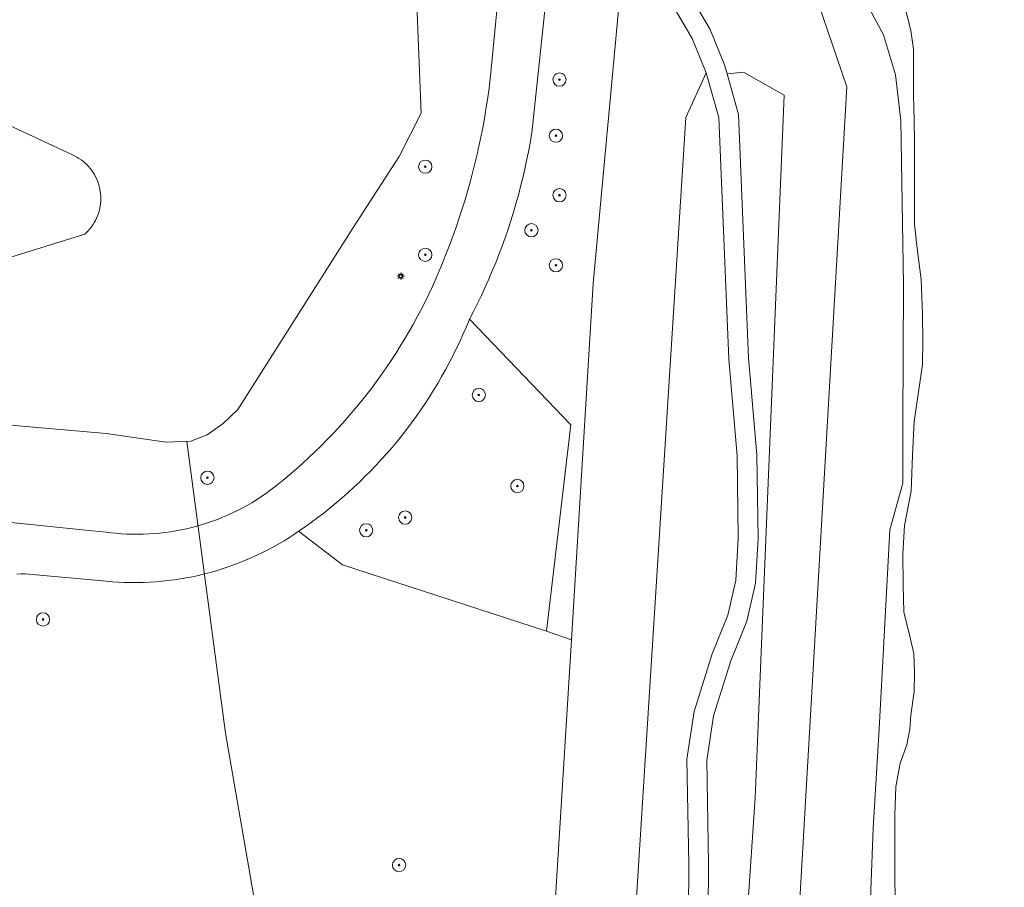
# Model space of a CAD drawing. Header units: metres. Extents: x 152610 to 160096, y 456114 to 462495.
# Tile 907 of 938: x 158995 to 159054, y 459907 to 459960. Entities that reach past the tile are written whole.
import ezdxf

# ---------------------------------------------------------------- set-up
doc = ezdxf.new("R2010")
doc.units = ezdxf.units.M
doc.header["$LTSCALE"] = 0.5
doc.layers.get('0').update_dxf_attribs({"linetype": 'CONTINUOUS'})
for name, color, linetype, lineweight in [('B-PV-GK-BESCHOEIING-G', 251, 'GK-BESCHOEIING-SO', 18), ('B-PV-GR-BEPLANTING_CULTUUR_BOSPLANTSOEN-GV', 251, 'CONTINUOUS', 18), ('B-PV-GR-BOOM-S', 251, 'CONTINUOUS', 25), ('B-PV-GR-BOS_LOOF-GV', 251, 'CONTINUOUS', 13), ('B-PV-GW-TALUD_KRUIN-G', 251, 'CONTINUOUS', 18), ('B-PV-IE-MEUBILAIR-S', 251, 'CONTINUOUS', 25), ('B-PV-KW-KUNSTWERK_DUIKER-G', 251, 'CONTINUOUS', 18), ('B-PV-OG-TERREIN_BEGROEID-GV', 251, 'CONTINUOUS', 18), ('B-PV-OG-TERREIN_OEVER-GV', 251, 'CONTINUOUS', 18), ('B-PV-OG-WATER_SLOOT-GV', 251, 'CONTINUOUS', 18), ('B-PV-VH-GESLOTENVERHARDING_ASFALT-GV', 251, 'CONTINUOUS', 18), ('B-PV-VH-ONVERHARD_ZAND-GV', 251, 'CONTINUOUS', 18)]:
    doc.layers.add(name, color=color, linetype=linetype, lineweight=lineweight)
doc.styles.add('NLCS-ISO', font='NLCS-ISO.ttf')
doc.linetypes.add('GK-BESCHOEIING-SO', pattern='A,18,-3,[1,NLCS.SHX,S=0.6,R=0,X=0,Y=0],-3', length=24)

# ---------------------------------------------------------------- blocks, each defined once
blk = doc.blocks.new('SIE-MEUBILAIR_PAAL_LICHTMAST-SO')
for points in [[(-0.62, 0), (-1, 0)], [(-0.71, 0.71), (-0.44, 0.44)], [(0, 1), (0, 0.62)], [(0.44, 0.44), (0.71, 0.71)], [(1, 0), (0.62, 0)], [(-0.71, -0.71), (-0.44, -0.44)], [(0, -0.62), (0, -1)], [(0.44, -0.44), (0.71, -0.71)]]:
    blk.add_lwpolyline(points)
blk.add_circle((0, 0), 0.5)
blk = doc.blocks.new('SGR-BOOM_GBKN-SO')
at = {"linetype": 'ByBlock', "lineweight": 18}
h = blk.add_hatch(color=0, dxfattribs=at)
h.dxf.hatch_style = 1
edge = h.paths.add_edge_path()
edge.add_arc((0, 0), 0.25, 0, 360)
at = {"color": 0, "linetype": 'ByBlock', "lineweight": 18}
for radius in [2, 0.25]:
    blk.add_circle((0, 0), radius, dxfattribs=at)
at = {"color": 0, "linetype": 'ByBlock', "lineweight": 18, "style": 'NLCS-ISO'}
blk.add_attdef('SOORT', (2.5, 0), '', height=1.5, dxfattribs=at)

msp = doc.modelspace()

# ---------------------------------------------------------------- linework, layer by layer
at = {"layer": 'B-PV-GK-BESCHOEIING-G', "flags": 128}
msp.add_lwpolyline([(158474.733, 460059.158), (158474.943, 460059.189), (158475.393, 460059.246), (158475.843, 460059.296), (158476.295, 460059.338), (158476.747, 460059.372), (158477.199, 460059.398), (158477.652, 460059.416), (158478.105, 460059.426), (158478.558, 460059.429), (158479.012, 460059.423), (158479.465, 460059.409), (158479.917, 460059.387), (158480.37, 460059.357), (158480.821, 460059.319), (158481.272, 460059.273), (158481.722, 460059.219), (158482.171, 460059.157), (158482.619, 460059.088), (158483.066, 460059.01), (158483.511, 460058.925), (158483.954, 460058.831), (158484.396, 460058.73), (158484.836, 460058.621), (158485.274, 460058.505), (158485.71, 460058.38), (158486.144, 460058.248), (158486.575, 460058.109), (158487.004, 460057.962), (158487.43, 460057.807), (158487.853, 460057.644), (158488.273, 460057.475), (158488.69, 460057.298), (158489.104, 460057.113), (158489.515, 460056.921), (158489.922, 460056.723), (158490.326, 460056.516), (158490.726, 460056.303), (158491.122, 460056.083), (158491.514, 460055.856), (158491.903, 460055.622), (158492.287, 460055.381), (158492.666, 460055.133), (158493.041, 460054.879), (158493.412, 460054.618), (158493.778, 460054.351), (158494.139, 460054.077), (158494.496, 460053.797), (158494.847, 460053.511), (158495.193, 460053.218), (158495.534, 460052.919), (158495.87, 460052.615), (158496.2, 460052.305), (158496.525, 460051.988), (158496.844, 460051.666), (158497.157, 460051.339), (158497.465, 460051.006), (158498.657, 460049.856), (158500, 460048.907), (158501.649, 460047.928), (158503.451, 460047.272), (158503.768, 460047.182), (158504.636, 460046.931), (158505.5, 460046.672), (158506.363, 460046.406), (158507.223, 460046.132), (158508.08, 460045.85), (158508.936, 460045.561), (158509.788, 460045.264), (158510.638, 460044.96), (158511.485, 460044.648), (158512.329, 460044.329), (158513.171, 460044.002), (158514.009, 460043.668), (158514.845, 460043.326), (158515.677, 460042.977), (158516.506, 460042.62), (158517.332, 460042.257), (158518.155, 460041.886), (158518.975, 460041.507), (158519.791, 460041.122), (158520.604, 460040.729), (158521.413, 460040.329), (158522.219, 460039.922), (158523.021, 460039.507), (158523.819, 460039.086), (158524.613, 460038.657), (158525.404, 460038.222), (158525.955, 460037.907), (158526.509, 460037.598), (158527.067, 460037.297), (158527.629, 460037.002), (158528.195, 460036.715), (158528.765, 460036.435), (158529.337, 460036.162), (158529.914, 460035.896), (158530.493, 460035.637), (158531.076, 460035.386), (158531.662, 460035.143), (158532.251, 460034.906), (158532.842, 460034.677), (158533.437, 460034.456), (158534.035, 460034.242), (158534.635, 460034.036), (158535.237, 460033.837), (158535.842, 460033.646), (158536.45, 460033.462), (158537.059, 460033.286), (158537.671, 460033.118), (158538.285, 460032.958), (158538.901, 460032.805), (158539.519, 460032.66), (158540.138, 460032.523), (158540.76, 460032.394), (158541.382, 460032.273), (158542.007, 460032.159), (158542.145, 460032.135), (158584.685, 460024.085), (158585.019, 460024.016), (158585.354, 460023.955), (158585.69, 460023.902), (158586.028, 460023.856), (158586.367, 460023.819), (158586.706, 460023.79), (158587.046, 460023.768), (158587.386, 460023.755), (158587.727, 460023.75), (158588.068, 460023.752), (158588.408, 460023.763), (158588.748, 460023.781), (158589.088, 460023.808), (158589.427, 460023.842), (158589.765, 460023.885), (158590.102, 460023.935), (158590.437, 460023.994), (158590.772, 460024.06), (158591.104, 460024.134), (158591.435, 460024.215), (158591.763, 460024.305), (158592.09, 460024.402), (158592.414, 460024.507), (158592.736, 460024.619), (158593.054, 460024.739), (158593.37, 460024.867), (158593.683, 460025.002), (158593.889, 460025.095), (158594.111, 460025.174), (158594.513, 460025.312), (158594.918, 460025.442), (158595.325, 460025.564), (158595.735, 460025.679), (158596.147, 460025.786), (158596.56, 460025.885), (158596.976, 460025.977), (158597.393, 460026.06), (158597.811, 460026.136), (158598.231, 460026.204), (158598.652, 460026.264), (158599.075, 460026.316), (158599.498, 460026.36), (158599.921, 460026.396), (158600.346, 460026.424), (158600.771, 460026.444), (158601.196, 460026.456), (158601.621, 460026.46), (158602.047, 460026.456), (158602.472, 460026.444), (158602.897, 460026.424), (158603.321, 460026.397), (158603.745, 460026.361), (158604.168, 460026.317), (158604.59, 460026.265), (158605.011, 460026.206), (158605.431, 460026.138), (158605.85, 460026.062), (158606.267, 460025.979), (158606.682, 460025.888), (158607.096, 460025.789), (158614.619, 460024.73), (158616.954, 460024.152), (158630.636, 460021.782), (158631.11, 460021.67), (158631.585, 460021.565), (158632.062, 460021.469), (158632.541, 460021.38), (158633.021, 460021.299), (158633.502, 460021.226), (158633.985, 460021.161), (158634.468, 460021.104), (158634.952, 460021.055), (158635.437, 460021.014), (158635.923, 460020.981), (158636.409, 460020.956), (158636.896, 460020.939), (158637.382, 460020.929), (158637.869, 460020.928), (158638.356, 460020.935), (158638.842, 460020.95), (158639.329, 460020.973), (158639.814, 460021.003), (158640.3, 460021.042), (158640.784, 460021.089), (158641.268, 460021.143), (158641.75, 460021.206), (158642.232, 460021.277), (158642.713, 460021.355), (158643.192, 460021.441), (158643.669, 460021.536), (158644.145, 460021.638), (158644.209, 460021.652), (158644.457, 460021.708), (158644.835, 460021.786), (158645.215, 460021.857), (158645.596, 460021.92), (158645.978, 460021.975), (158646.361, 460022.022), (158646.745, 460022.061), (158647.13, 460022.092), (158647.516, 460022.115), (158647.902, 460022.13), (158648.288, 460022.137), (158648.674, 460022.136), (158649.06, 460022.127), (158649.446, 460022.11), (158649.831, 460022.086), (158650.216, 460022.053), (158650.6, 460022.012), (158650.983, 460021.963), (158651.365, 460021.906), (158651.745, 460021.842), (158652.125, 460021.769), (158652.502, 460021.689), (158652.878, 460021.601), (158653.253, 460021.505), (158653.625, 460021.401), (158653.994, 460021.29), (158654.362, 460021.171), (158654.726, 460021.045), (158655.089, 460020.911), (158655.448, 460020.769), (158655.804, 460020.62), (158656.157, 460020.464), (158656.507, 460020.3), (158656.853, 460020.129), (158657.196, 460019.951), (158657.535, 460019.767), (158657.87, 460019.575), (158658.201, 460019.376), (158658.528, 460019.17), (158659.581, 460014.995), (158660.547, 460013.802), (158661.019, 460013.554), (158661.798, 460013.146), (158662.244, 460013.587), (158662.352, 460014.275), (158662.353, 460015.601), (158662.635, 460017.118), (158662.987, 460017.748), (158666.914, 460018.277), (158667.106, 460018.303), (158669.964, 460018.687), (158670.182, 460018.717), (158671.399, 460018.541), (158671.447, 460018.534), (158671.66, 460018.495), (158671.872, 460018.449), (158672.082, 460018.396), (158672.29, 460018.334), (158672.496, 460018.265), (158672.698, 460018.188), (158672.898, 460018.104), (158673.095, 460018.013), (158673.288, 460017.914), (158673.477, 460017.808), (158673.663, 460017.696), (158673.844, 460017.577), (158674.02, 460017.451), (158674.192, 460017.318), (158674.359, 460017.18), (158674.52, 460017.035), (158674.676, 460016.884), (158674.827, 460016.728), (158674.971, 460016.567), (158675.11, 460016.4), (158675.242, 460016.228), (158675.368, 460016.051), (158675.487, 460015.87), (158675.6, 460015.685), (158675.705, 460015.495), (158675.804, 460015.302), (158675.895, 460015.106), (158675.979, 460014.906), (158676.056, 460014.703), (158676.125, 460014.497), (158676.186, 460014.289), (158676.24, 460014.079), (158676.286, 460013.867), (158676.324, 460013.654), (158676.354, 460013.439), (158676.753, 460008.743), (158676.77, 460008.544), (158676.933, 460006.617), (158676.95, 460006.417), (158677.59, 460002.15), (158678.147, 460000), (158678.47, 459998.75), (158681.56, 459993.85), (158682.373, 459992.754), (158683.361, 459991.812), (158683.561, 459991.657), (158683.766, 459991.508), (158683.976, 459991.366), (158684.189, 459991.23), (158684.408, 459991.101), (158684.63, 459990.979), (158684.855, 459990.865), (158685.085, 459990.757), (158685.317, 459990.657), (158685.553, 459990.564), (158685.791, 459990.479), (158686.032, 459990.401), (158686.276, 459990.331), (158686.521, 459990.268), (158686.6, 459990.25), (158751.58, 459978.72), (158751.778, 459978.68), (158756.595, 459977.716), (158756.791, 459977.677), (158834.12, 459963.78), (158843.94, 459961.89), (158852.56, 459960.22), (158852.897, 459960.137), (158853.235, 459960.061), (158853.575, 459959.994), (158853.917, 459959.934), (158854.259, 459959.882), (158854.603, 459959.838), (158854.948, 459959.803), (158855.294, 459959.775), (158855.64, 459959.755), (158855.986, 459959.743), (158856.333, 459959.739), (158856.68, 459959.743), (158857.026, 459959.755), (158857.372, 459959.775), (158857.718, 459959.803), (158858.063, 459959.839), (158858.407, 459959.882), (158858.75, 459959.934), (158859.07, 459959.99), (158859.409, 459960.091), (158859.778, 459960.194), (158860.149, 459960.288), (158860.522, 459960.375), (158860.897, 459960.454), (158861.273, 459960.526), (158861.651, 459960.589), (158862.03, 459960.645), (158862.41, 459960.692), (158862.791, 459960.732), (158863.172, 459960.763), (158863.555, 459960.787), (158863.937, 459960.803), (158864.32, 459960.81), (158864.703, 459960.81), (158865.086, 459960.802), (158865.469, 459960.785), (158865.851, 459960.761), (158866.233, 459960.729), (158866.614, 459960.688), (158866.994, 459960.64), (158867.372, 459960.584), (158867.75, 459960.52), (158896.821, 459951.25), (158899.349, 459950.965), (158901.43, 459950.73), (158906.435, 459950.678), (158906.882, 459950.597), (158909.016, 459950.211), (158915.147, 459949.101), (158917.198, 459948.729), (158917.642, 459948.649), (158921.99, 459945.69), (158925.427, 459945.052), (158964.503, 459937.795), (159000, 459934.696), (159003.633, 459934.171), (159005.109, 459934.22), (159006.093, 459934.614), (159007.077, 459935.305), (159007.962, 459936.143), (159014.89, 459947.09), (159017.691, 459951.429), (159019.017, 459954.043), (159018.462, 459968.244), (159020.418, 459992.305), (159020.706, 459993.813), (159022.152, 460000), (159022.95, 460003.42), (159027.25, 460016.67), (159028.16, 460021.17), (159028.265, 460024.361), (159027.69, 460030.4), (159027.671, 460030.666), (159027.644, 460030.931), (159027.609, 460031.195), (159027.566, 460031.459), (159027.515, 460031.72), (159027.457, 460031.98), (159027.391, 460032.239), (159027.316, 460032.495), (159027.235, 460032.748), (159027.145, 460033), (159027.049, 460033.248), (159026.944, 460033.493), (159026.833, 460033.736), (159026.714, 460033.974), (159026.588, 460034.209), (159026.456, 460034.441), (159026.316, 460034.668), (159026.23, 460034.8), (159026.04, 460035.142), (159025.843, 460035.481), (159025.639, 460035.815), (159025.429, 460036.145), (159025.211, 460036.47), (159024.987, 460036.792), (159024.757, 460037.108), (159024.52, 460037.42), (159024.277, 460037.727), (159024.028, 460038.028), (159023.772, 460038.325), (159023.511, 460038.616), (159023.243, 460038.902), (159022.97, 460039.183), (159022.691, 460039.457), (159022.407, 460039.726), (159022.117, 460039.989), (159021.822, 460040.247), (159021.521, 460040.498), (159021.216, 460040.742), (159020.906, 460040.981), (159020.591, 460041.213), (159020.271, 460041.439), (159019.946, 460041.658), (159019.617, 460041.871), (159019.284, 460042.076), (159018.947, 460042.275), (159018.606, 460042.467), (159018.261, 460042.652), (159017.912, 460042.83), (159017.81, 460042.88), (159010.88, 460044.64), (159000, 460045.968), (158973.31, 460049.15), (158970.17, 460049.52), (158966.22, 460052.79), (158955.33, 460052.2), (158953.13, 460052.57), (158952.84, 460052.62), (158952.26, 460049.87), (158951.637, 460047.099), (158956.462, 460046.222), (158999.997, 460038.306), (159019.45, 460034.88), (159020.22, 460023.97), (159013.47, 460002.92), (159014.063, 460000), (159014.75, 459996.5), (159014.96, 459994.766), (159015.2, 459993.44), (159015.31, 459991.71), (159014.51, 459987.81), (159008.04, 459965.34), (159004.43, 459960.25), (159000, 459960.353), (158998.4, 459960.39), (158984.69, 459966.34), (158972.72, 459965.62), (158962.87, 459959.8), (158959.98, 459955.93), (158957.133, 459952.707), (158948.935, 459949.392), (158938.055, 459951.623), (158924.86, 459955.26), (158921.282, 459954.369), (158918.671, 459954.179), (158918.225, 459954.257), (158916.164, 459954.616), (158910.021, 459955.687), (158907.885, 459956.059), (158907.442, 459956.136), (158904.968, 459956.938), (158901.43, 459958.27), (158890.98, 459967.57), (158877.255, 459970.054), (158862.49, 459972.71), (158842.246, 459972.236), (158839.35, 459972.21), (158836.56, 459972.73), (158833.66, 459977.71), (158833.569, 459977.866), (158833.471, 459978.018), (158833.366, 459978.165), (158833.255, 459978.308), (158833.138, 459978.446), (158833.015, 459978.578), (158832.886, 459978.705), (158832.752, 459978.825), (158832.612, 459978.94), (158832.468, 459979.049), (158832.318, 459979.151), (158832.165, 459979.246), (158832.007, 459979.334), (158831.846, 459979.416), (158831.681, 459979.49), (158831.513, 459979.557), (158831.342, 459979.616), (158831.169, 459979.668), (158830.994, 459979.711), (158830.817, 459979.748), (158830.638, 459979.776), (158830.459, 459979.796), (158830.278, 459979.809), (158830.098, 459979.813), (158829.917, 459979.809), (158829.737, 459979.798), (158829.557, 459979.778), (158829.378, 459979.751), (158829.201, 459979.715), (158829.026, 459979.672), (158828.852, 459979.621), (158828.681, 459979.563), (158828.57, 459979.52), (158828.493, 459979.5), (158827.826, 459979.328), (158827.158, 459979.164), (158826.487, 459979.008), (158825.815, 459978.859), (158825.141, 459978.719), (158824.466, 459978.586), (158823.789, 459978.461), (158823.11, 459978.344), (158822.431, 459978.235), (158821.75, 459978.134), (158821.068, 459978.04), (158820.385, 459977.955), (158819.701, 459977.878), (158819.016, 459977.808), (158818.33, 459977.747), (158817.644, 459977.693), (158816.957, 459977.648), (158816.269, 459977.61), (158815.582, 459977.58), (158814.894, 459977.559), (158814.205, 459977.545), (158813.517, 459977.54), (158812.829, 459977.542), (158812.14, 459977.553), (158811.452, 459977.571), (158810.764, 459977.597), (158810.077, 459977.632), (158809.39, 459977.674), (158808.703, 459977.725), (158808.017, 459977.783), (158807.332, 459977.849), (158806.648, 459977.924), (158805.964, 459978.006), (158805.282, 459978.096), (158804.6, 459978.194), (158803.92, 459978.3), (158761.22, 459986.1), (158758.322, 459985.408), (158753.269, 459986.128), (158753.067, 459986.157), (158749.69, 459986.67), (158727.918, 459990.667), (158699.682, 459995.849), (158690.69, 459997.5), (158690.618, 459997.516), (158690.387, 459997.573), (158690.159, 459997.638), (158689.932, 459997.71), (158689.708, 459997.79), (158689.487, 459997.877), (158689.269, 459997.972), (158689.054, 459998.074), (158688.843, 459998.183), (158688.635, 459998.299), (158688.432, 459998.423), (158688.233, 459998.552), (158688.038, 459998.689), (158687.848, 459998.832), (158687.663, 459998.981), (158687.483, 459999.137), (158687.308, 459999.298), (158687.139, 459999.466), (158686.976, 459999.638), (158686.818, 459999.817), (158686.667, 460000), (158685.555, 460001.955), (158685.499, 460002.085), (158685.375, 460002.386), (158685.258, 460002.69), (158685.149, 460002.997), (158685.047, 460003.307), (158684.953, 460003.619), (158684.866, 460003.933), (158684.788, 460004.249), (158684.717, 460004.567), (158684.654, 460004.887), (158684.599, 460005.208), (158684.552, 460005.531), (158684.512, 460005.854), (158684.481, 460006.178), (158684.457, 460006.503), (158684.442, 460006.829), (158684.441, 460007.029), (158684.373, 460008.962), (158684.366, 460009.162), (158682.835, 460049.515), (158682.091, 460056.641), (158679.424, 460075.603), (158675.896, 460089.698), (158675.862, 460089.837), (158675.82, 460090.04), (158675.785, 460090.245), (158675.759, 460090.45), (158675.74, 460090.657), (158675.73, 460090.864), (158675.727, 460091.071), (158675.733, 460091.278), (158675.746, 460091.485), (158675.767, 460091.691), (158675.797, 460091.896), (158675.834, 460092.1), (158675.879, 460092.303), (158675.932, 460092.503), (158675.992, 460092.701), (158676.06, 460092.897), (158676.136, 460093.09), (158676.219, 460093.28), (158676.309, 460093.466), (158676.407, 460093.649), (158676.511, 460093.828), (158676.622, 460094.003), (158676.74, 460094.174), (158676.864, 460094.34), (158676.995, 460094.501), (158677.132, 460094.656), (158677.275, 460094.807), (158677.423, 460094.951), (158677.577, 460095.09), (158677.736, 460095.223), (158677.9, 460095.35), (158678.069, 460095.47), (158678.242, 460095.583), (158678.42, 460095.69), (158679.124, 460098.709), (158679.71, 460101.22), (158678.135, 460101.478), (158676.628, 460102.001), (158676.439, 460102.088), (158676.194, 460102.208), (158675.953, 460102.336), (158675.716, 460102.471), (158675.482, 460102.612), (158675.253, 460102.76), (158675.029, 460102.915), (158674.809, 460103.076), (158674.594, 460103.244), (158674.384, 460103.418), (158674.179, 460103.598), (158673.98, 460103.784), (158673.786, 460103.976), (158673.597, 460104.173), (158673.415, 460104.376), (158673.239, 460104.584), (158673.069, 460104.797), (158672.905, 460105.015), (158672.747, 460105.238), (158672.597, 460105.465), (158672.452, 460105.697), (158672.315, 460105.933), (158672.185, 460106.172), (158672.062, 460106.416), (158671.946, 460106.663), (158671.837, 460106.913), (158671.736, 460107.166), (158671.642, 460107.422), (158671.556, 460107.681), (158670.245, 460117.41), (158670.219, 460117.602), (158669.958, 460119.521), (158669.933, 460119.705), (158667.522, 460137.655), (158666.197, 460150.943), (158665.164, 460167.52), (158665.12, 460183.663), (158665.289, 460190.315), (158665.604, 460194.292), (158665.629, 460194.539), (158665.664, 460194.81), (158665.707, 460195.08), (158665.758, 460195.349), (158665.817, 460195.616), (158665.883, 460195.881), (158665.957, 460196.144), (158666.039, 460196.405), (158666.129, 460196.663), (158666.226, 460196.919), (158666.33, 460197.172), (158666.442, 460197.421), (158666.561, 460197.667), (158666.687, 460197.91), (158666.82, 460198.148), (158666.961, 460198.383), (158667.108, 460198.613), (158667.261, 460198.839), (158667.421, 460199.061), (158667.588, 460199.278), (158667.761, 460199.489), (158667.94, 460199.696), (158668.125, 460199.897), (158668.316, 460200.093), (158668.512, 460200.283), (158668.714, 460200.467), (158668.921, 460200.646), (158669.134, 460200.818), (158669.351, 460200.984), (158669.573, 460201.143), (158669.8, 460201.296), (158670.031, 460201.442), (158670.266, 460201.582), (158670.505, 460201.714), (158670.748, 460201.839), (158670.994, 460201.957), (158671.244, 460202.068), (158671.497, 460202.172), (158671.753, 460202.268), (158672.012, 460202.357), (158672.273, 460202.438), (158672.536, 460202.511), (158673.586, 460202.643), (158675.654, 460202.454), (158680.24, 460200.758), (158684.716, 460198.791), (158742.58, 460186.99), (158742.848, 460188.52), (158743.093, 460189.916), (158743.6, 460192.81), (158685.67, 460204.82), (158680.76, 460205), (158677.037, 460206.38), (158675.289, 460207.471), (158675.065, 460207.642), (158674.839, 460207.824), (158674.618, 460208.012), (158674.402, 460208.206), (158674.191, 460208.406), (158673.986, 460208.612), (158673.787, 460208.824), (158673.594, 460209.041), (158673.407, 460209.263), (158673.226, 460209.49), (158673.051, 460209.722), (158672.883, 460209.959), (158672.722, 460210.2), (158672.567, 460210.446), (158672.419, 460210.696), (158672.278, 460210.95), (158672.143, 460211.207), (158672.017, 460211.468), (158671.897, 460211.733), (158671.784, 460212.001), (158671.68, 460212.272), (158671.582, 460212.545), (158671.492, 460212.821), (158671.41, 460213.1), (158670.971, 460216.313), (158670.67, 460217.248), (158670.659, 460217.314), (158670.584, 460217.782), (158670.518, 460218.252), (158670.459, 460218.723), (158670.409, 460219.194), (158670.366, 460219.666), (158670.331, 460220.139), (158670.305, 460220.613), (158670.286, 460221.087), (158670.275, 460221.561), (158670.272, 460222.035), (158670.278, 460222.509), (158670.291, 460222.983), (158670.312, 460223.457), (158670.342, 460223.93), (158670.379, 460224.403), (158670.424, 460224.875), (158670.884, 460236.208), (158671.443, 460250), (158671.646, 460254.657), (158671.932, 460258.598), (158672.045, 460266.708), (158672.206, 460278.296), (158673.841, 460310.082), (158672.827, 460327.858), (158672.802, 460328.217), (158672.77, 460328.576), (158672.729, 460328.934), (158672.681, 460329.291), (158672.624, 460329.647), (158672.56, 460330.002), (158672.488, 460330.355), (158672.407, 460330.706), (158672.32, 460331.055), (158672.224, 460331.403), (158672.173, 460331.575), (158671.331, 460334.857), (158670.909, 460336.049), (158670.252, 460337.253), (158669.749, 460337.931), (158668.707, 460339.041), (158667.431, 460340.162), (158666.576, 460340.921), (158665.827, 460341.447), (158664.587, 460342.123), (158663.031, 460342.66), (158661.99, 460342.963), (158660.832, 460343.113), (158657.125, 460343.156)], dxfattribs=at)
msp.add_lwpolyline([(158982.59, 459958.69), (158982.327, 459958.77), (158982.062, 459958.842), (158981.795, 459958.906), (158981.527, 459958.962), (158981.256, 459959.011), (158980.985, 459959.052), (158980.712, 459959.084), (158980.439, 459959.109), (158980.165, 459959.126), (158979.891, 459959.135), (158979.616, 459959.136), (158979.342, 459959.128), (158979.067, 459959.113), (158978.794, 459959.09), (158978.521, 459959.059), (158978.249, 459959.02), (158977.979, 459958.973), (158977.71, 459958.918), (158977.442, 459958.855), (158977.177, 459958.785), (158976.914, 459958.707), (158976.653, 459958.621), (158976.395, 459958.528), (158976.22, 459958.46), (158968.39, 459955.33), (158968.26, 459955.256), (158968.133, 459955.176), (158968.011, 459955.088), (158967.894, 459954.995), (158967.782, 459954.895), (158967.676, 459954.789), (158967.575, 459954.678), (158967.481, 459954.562), (158967.392, 459954.441), (158967.311, 459954.315), (158967.236, 459954.185), (158967.168, 459954.051), (158967.108, 459953.914), (158967.055, 459953.774), (158967.009, 459953.631), (158966.971, 459953.486), (158966.941, 459953.339), (158966.919, 459953.191), (158966.904, 459953.042), (158966.9, 459952.96), (158966.878, 459952.671), (158966.865, 459952.382), (158966.859, 459952.093), (158966.861, 459951.804), (158966.871, 459951.515), (158966.889, 459951.226), (158966.916, 459950.938), (158966.95, 459950.65), (158966.992, 459950.364), (158967.042, 459950.079), (158967.1, 459949.795), (158967.165, 459949.514), (158967.239, 459949.234), (158967.32, 459948.956), (158967.35, 459948.86), (158967.397, 459948.72), (158967.452, 459948.582), (158967.515, 459948.448), (158967.584, 459948.317), (158967.661, 459948.19), (158967.744, 459948.067), (158967.834, 459947.949), (158967.93, 459947.836), (158968.031, 459947.729), (158968.139, 459947.627), (158968.252, 459947.531), (158968.37, 459947.441), (158968.492, 459947.357), (158968.619, 459947.281), (158968.75, 459947.211), (158968.885, 459947.149), (158969.022, 459947.094), (158969.15, 459947.05), (158984.35, 459943.09), (158984.56, 459943.045), (158984.771, 459943.009), (158984.984, 459942.98), (158985.197, 459942.959), (158985.412, 459942.946), (158985.626, 459942.941), (158985.841, 459942.944), (158986.055, 459942.955), (158986.269, 459942.974), (158986.482, 459943), (158986.693, 459943.035), (158986.904, 459943.078), (158987.112, 459943.129), (158987.319, 459943.187), (158987.523, 459943.253), (158987.724, 459943.326), (158987.81, 459943.36), (158998.71, 459946.73), (158998.821, 459946.834), (158998.926, 459946.943), (158999.026, 459947.058), (158999.119, 459947.178), (158999.206, 459947.303), (158999.287, 459947.432), (158999.36, 459947.565), (158999.426, 459947.701), (158999.485, 459947.842), (158999.536, 459947.985), (158999.58, 459948.13), (158999.617, 459948.278), (158999.645, 459948.427), (158999.665, 459948.577), (158999.678, 459948.729), (158999.682, 459948.881), (158999.679, 459949.033), (158999.667, 459949.184), (158999.648, 459949.335), (158999.621, 459949.484), (158999.586, 459949.632), (158999.543, 459949.778), (158999.492, 459949.921), (158999.434, 459950.062), (158999.369, 459950.199), (158999.297, 459950.333), (158999.217, 459950.462), (158999.131, 459950.588), (158999.039, 459950.708), (158998.94, 459950.824), (158998.835, 459950.934), (158998.725, 459951.038), (158998.609, 459951.137), (158998.489, 459951.229), (158998.363, 459951.315), (158998.234, 459951.394), (158998.1, 459951.466), (158998.01, 459951.51)], close=True, dxfattribs=at)
at = {"layer": 'B-PV-GR-BEPLANTING_CULTUUR_BOSPLANTSOEN-GV', "flags": 128}
for points in [[(159020.418, 459992.305), (159018.462, 459968.244), (159019.017, 459954.043), (159017.691, 459951.429), (159014.89, 459947.09), (159007.962, 459936.143), (159007.077, 459935.305), (159006.093, 459934.614), (159005.109, 459934.22), (159003.633, 459934.171), (159000, 459934.696), (158964.503, 459937.795)], [(158978.01, 459930.99), (158999.15, 459928.82), (158999.575, 459928.773), (159000, 459928.735), (159000.277, 459928.699), (159000.604, 459928.664), (159000.931, 459928.637), (159001.259, 459928.618), (159001.587, 459928.607), (159001.916, 459928.604), (159002.244, 459928.609), (159002.572, 459928.622), (159002.9, 459928.642), (159003.227, 459928.671), (159003.554, 459928.708), (159003.879, 459928.753), (159004.203, 459928.806), (159004.526, 459928.866), (159004.847, 459928.935), (159005.167, 459929.011), (159005.484, 459929.095), (159005.8, 459929.187), (159006.113, 459929.286), (159006.423, 459929.393), (159006.731, 459929.507), (159007.036, 459929.629), (159007.338, 459929.758), (159007.637, 459929.895), (159007.932, 459930.039), (159008.224, 459930.19), (159008.512, 459930.348), (159008.796, 459930.513), (159009.076, 459930.685), (159009.351, 459930.864), (159009.622, 459931.049), (159009.889, 459931.241), (159010.293, 459931.558), (159010.692, 459931.881), (159011.086, 459932.21), (159011.475, 459932.545), (159011.858, 459932.887), (159012.236, 459933.234), (159012.609, 459933.587), (159012.976, 459933.946), (159013.338, 459934.311), (159013.693, 459934.681), (159014.043, 459935.056), (159014.387, 459935.437), (159014.725, 459935.824), (159015.057, 459936.215), (159015.383, 459936.612), (159015.703, 459937.014), (159016.016, 459937.42), (159016.323, 459937.832), (159016.624, 459938.248), (159016.918, 459938.669), (159017.205, 459939.095), (159017.486, 459939.524), (159017.76, 459939.959), (159018.027, 459940.397), (159018.288, 459940.839), (159018.541, 459941.286), (159018.787, 459941.736), (159019.027, 459942.19), (159019.259, 459942.648), (159019.484, 459943.11), (159019.702, 459943.575), (159019.913, 459944.043), (159020.116, 459944.514), (159020.312, 459944.989), (159020.5, 459945.466), (159020.503, 459945.473), (159020.714, 459946.014), (159020.917, 459946.557), (159021.113, 459947.104), (159021.301, 459947.653), (159021.481, 459948.204), (159021.654, 459948.758), (159021.82, 459949.314), (159021.977, 459949.873), (159022.127, 459950.433), (159022.269, 459950.996), (159022.404, 459951.561), (159022.53, 459952.127), (159022.649, 459952.695), (159022.76, 459953.264), (159022.863, 459953.836), (159022.958, 459954.408), (159023.045, 459954.982), (159023.125, 459955.557), (159023.196, 459956.133), (159023.26, 459956.709), (159023.3, 459957.12), (159024.91, 459973.79)], [(159027.466, 459969.377), (159025.7, 459952.85), (159025.688, 459952.772), (159025.598, 459952.241), (159025.5, 459951.712), (159025.394, 459951.184), (159025.281, 459950.658), (159025.159, 459950.133), (159025.03, 459949.61), (159024.894, 459949.09), (159024.749, 459948.571), (159024.597, 459948.055), (159024.437, 459947.541), (159024.27, 459947.029), (159024.095, 459946.52), (159023.912, 459946.013), (159023.722, 459945.51), (159023.524, 459945.009), (159023.319, 459944.511), (159023.107, 459944.016), (159022.887, 459943.525), (159022.66, 459943.037), (159022.426, 459942.552), (159022.185, 459942.071), (159021.943, 459941.607), (159028.07, 459935.22), (159026.6, 459922.75), (159028.092, 459922.226), (159029.416, 459943.764), (159031.072, 459961.809)], [(158987.81, 459943.36), (158998.71, 459946.73), (158998.821, 459946.834), (158998.927, 459946.943), (158999.026, 459947.058), (158999.119, 459947.178), (158999.206, 459947.303), (158999.286, 459947.432), (158999.36, 459947.565), (158999.426, 459947.701), (158999.485, 459947.842), (158999.536, 459947.984), (158999.58, 459948.13), (158999.617, 459948.278), (158999.645, 459948.427), (158999.665, 459948.578), (158999.678, 459948.729), (158999.682, 459948.881), (158999.679, 459949.033), (158999.668, 459949.184), (158999.648, 459949.335), (158999.621, 459949.484), (158999.586, 459949.632), (158999.543, 459949.778), (158999.492, 459949.921), (158999.434, 459950.062), (158999.369, 459950.199), (158999.297, 459950.333), (158999.217, 459950.462), (158999.131, 459950.588), (158999.039, 459950.708), (158998.94, 459950.824), (158998.835, 459950.934), (158998.725, 459951.038), (158998.609, 459951.137), (158998.489, 459951.229), (158998.363, 459951.315), (158998.234, 459951.394), (158998.1, 459951.466), (158998.01, 459951.51), (158982.59, 459958.69)]]:
    msp.add_lwpolyline(points, dxfattribs=at)
msp.add_lwpolyline([(159028.07, 459935.22), (159021.943, 459941.607), (159021.936, 459941.593), (159021.917, 459941.545), (159021.735, 459941.106), (159021.546, 459940.67), (159021.349, 459940.237), (159021.146, 459939.808), (159020.935, 459939.382), (159020.717, 459938.96), (159020.492, 459938.541), (159020.26, 459938.127), (159020.021, 459937.716), (159019.775, 459937.31), (159019.522, 459936.907), (159019.263, 459936.509), (159018.997, 459936.115), (159018.724, 459935.726), (159018.445, 459935.342), (159018.159, 459934.962), (159017.867, 459934.587), (159017.569, 459934.217), (159017.264, 459933.852), (159016.954, 459933.493), (159016.637, 459933.138), (159016.315, 459932.789), (159015.986, 459932.446), (159015.652, 459932.108), (159015.312, 459931.776), (159014.967, 459931.449), (159014.617, 459931.129), (159014.26, 459930.814), (159013.899, 459930.505), (159013.533, 459930.203), (159013.161, 459929.907), (159012.785, 459929.616), (159012.403, 459929.333), (159012.018, 459929.056), (159011.627, 459928.785), (159014.27, 459926.76), (159026.6, 459922.75)], close=True, dxfattribs=at)
at = {"layer": 'B-PV-GR-BOS_LOOF-GV', "flags": 128}
for points in [[(159039.087, 459858.117), (159044.732, 459955.64), (159042.99, 459960.719), (159042.852, 459962.774), (159042.515, 459963.946), (159040.585, 459965.754), (159039.449, 459967.11), (159038.651, 459969.109), (159038.42, 459971.11), (159038.529, 459972.96), (159038.941, 459974.245), (159039.54, 459976.286), (159041.575, 459977.952), (159043.765, 459977.882), (159045.692, 459977.245), (159046.719, 459975.895), (159048.956, 459981.317), (159049.25, 459984.138), (159049.39, 459985.458), (159049.61, 459988.058), (159052.882, 459994.173), (159054.001, 460000), (159055.867, 460043.718), (159057.832, 460096.682)], [(159030.64, 459987.79), (159033.747, 459987.484), (159037.55, 459987.11), (159048.1, 459986.16), (159049.03, 459985.26), (159048.93, 459983.97), (159047.75, 459983.58), (159045.803, 459983.791), (159036.916, 459984.753), (159035.103, 459984.875), (159033.3, 459984.657), (159031.657, 459974.264), (159031.283, 459966.294), (159032.348, 459965.186), (159034.043, 459963.161), (159034.852, 459961.87), (159036.471, 459959.094), (159037.338, 459956.973), (159037.493, 459956.42), (159038.491, 459956.514), (159040.936, 459955.14), (159039.198, 459912.681), (159034.182, 459838.91)], [(159026.099, 459813.035), (159035.009, 459953.792), (159036.229, 459956.482), (159036.201, 459956.582), (159035.392, 459958.562), (159033.826, 459961.249), (159033.07, 459962.454), (159031.454, 459964.384), (159031.205, 459964.643), (159031.072, 459961.809), (159029.416, 459943.764), (159028.092, 459922.226), (159027.116, 459906.332)]]:
    msp.add_lwpolyline(points, dxfattribs=at)
at = {"layer": 'B-PV-GW-TALUD_KRUIN-G', "flags": 128}
for points in [[(159033.3, 459984.657), (159031.657, 459974.264), (159031.283, 459966.294), (159032.348, 459965.186), (159034.043, 459963.161), (159034.852, 459961.87), (159036.471, 459959.094), (159037.338, 459956.973), (159037.493, 459956.42), (159038.491, 459956.514), (159040.936, 459955.14), (159039.198, 459912.681), (159034.182, 459838.91)], [(158978.01, 459930.99), (158999.15, 459928.82), (158999.575, 459928.773), (159000, 459928.735), (159000.277, 459928.699), (159000.604, 459928.664), (159000.931, 459928.637), (159001.259, 459928.618), (159001.587, 459928.607), (159001.916, 459928.604), (159002.244, 459928.609), (159002.572, 459928.622), (159002.9, 459928.642), (159003.227, 459928.671), (159003.554, 459928.708), (159003.879, 459928.753), (159004.203, 459928.806), (159004.526, 459928.866), (159004.847, 459928.935), (159005.167, 459929.011), (159005.484, 459929.095), (159005.8, 459929.187), (159006.113, 459929.286), (159006.423, 459929.393), (159006.731, 459929.507), (159007.036, 459929.629), (159007.338, 459929.758), (159007.637, 459929.895), (159007.932, 459930.039), (159008.224, 459930.19), (159008.512, 459930.348), (159008.796, 459930.513), (159009.076, 459930.685), (159009.351, 459930.864), (159009.622, 459931.049), (159009.889, 459931.241), (159010.293, 459931.558), (159010.692, 459931.881), (159011.086, 459932.21), (159011.475, 459932.545), (159011.858, 459932.887), (159012.236, 459933.234), (159012.609, 459933.587), (159012.976, 459933.946), (159013.338, 459934.311), (159013.693, 459934.681), (159014.043, 459935.056), (159014.387, 459935.437), (159014.725, 459935.824), (159015.057, 459936.215), (159015.383, 459936.612), (159015.703, 459937.014), (159016.016, 459937.42), (159016.323, 459937.832), (159016.624, 459938.248), (159016.918, 459938.669), (159017.205, 459939.095), (159017.486, 459939.524), (159017.76, 459939.959), (159018.027, 459940.397), (159018.288, 459940.839), (159018.541, 459941.286), (159018.787, 459941.736), (159019.027, 459942.19), (159019.259, 459942.648), (159019.484, 459943.11), (159019.702, 459943.575), (159019.913, 459944.043), (159020.116, 459944.514), (159020.312, 459944.989), (159020.5, 459945.466), (159020.503, 459945.473), (159020.714, 459946.014), (159020.917, 459946.557), (159021.113, 459947.104), (159021.301, 459947.653), (159021.481, 459948.204), (159021.654, 459948.758), (159021.82, 459949.314), (159021.977, 459949.873), (159022.127, 459950.433), (159022.269, 459950.996), (159022.404, 459951.561), (159022.53, 459952.127), (159022.649, 459952.695), (159022.76, 459953.264), (159022.863, 459953.836), (159022.958, 459954.408), (159023.045, 459954.982), (159023.125, 459955.557), (159023.196, 459956.133), (159023.26, 459956.709), (159023.3, 459957.12), (159024.91, 459973.79)]]:
    msp.add_lwpolyline(points, dxfattribs=at)
at = {"layer": 'B-PV-KW-KUNSTWERK_DUIKER-G', "flags": 128}
for points in [[(159004.884, 459934.213), (159007.205, 459916.586)], [(159007.205, 459916.586), (159010.75, 459896.129)]]:
    msp.add_lwpolyline(points, dxfattribs=at)
at = {"layer": 'B-PV-OG-TERREIN_BEGROEID-GV', "flags": 128}
for points in [[(159045.705, 459894.728), (159046.308, 459910.852), (159046.67, 459916.857), (159047.032, 459923.578), (159047.321, 459928.865), (159048.107, 459931.699), (159048.098, 459935.324), (159048.153, 459943.669), (159047.978, 459953.598), (159047.669, 459956.354), (159046.946, 459958.769), (159045.959, 459960.617), (159045.05, 459961.86), (159042.515, 459963.946), (159042.852, 459962.774), (159042.99, 459960.719), (159044.732, 459955.64), (159039.087, 459858.117)], [(159035.119, 459899.889), (159035.18, 459908.683), (159035.064, 459915.014), (159035.499, 459917.906), (159036.603, 459921.375), (159037.548, 459923.717), (159038.025, 459925.819), (159038.172, 459928.375), (159038.098, 459933.339), (159037.6, 459939.183), (159036.992, 459953.776), (159036.229, 459956.482), (159035.009, 459953.792), (159026.099, 459813.035)], [(159034.182, 459838.91), (159039.198, 459912.681), (159040.936, 459955.14), (159038.491, 459956.514), (159037.493, 459956.42), (159038.185, 459953.966), (159038.798, 459939.259), (159039.297, 459933.399), (159039.373, 459928.349), (159039.218, 459925.651), (159038.697, 459923.357), (159037.732, 459920.968), (159036.671, 459917.633), (159036.266, 459914.935), (159036.38, 459908.69), (159036.319, 459899.881)], [(159027.116, 459906.332), (159028.092, 459922.226), (159026.6, 459922.75), (159014.27, 459926.76), (159011.627, 459928.785), (159011.38, 459928.618), (159011.067, 459928.414), (159010.749, 459928.216), (159010.428, 459928.026), (159010.102, 459927.843), (159009.772, 459927.666), (159009.439, 459927.497), (159009.102, 459927.335), (159008.762, 459927.18), (159008.418, 459927.032), (159008.072, 459926.892), (159007.722, 459926.759), (159007.37, 459926.634), (159007.015, 459926.516), (159006.658, 459926.406), (159006.298, 459926.304), (159005.937, 459926.209), (159005.573, 459926.122), (159005.207, 459926.043), (159004.841, 459925.972), (159004.472, 459925.908), (159004.102, 459925.853), (159003.731, 459925.805), (159003.36, 459925.766), (159002.987, 459925.734), (159002.614, 459925.71), (159002.24, 459925.694), (159001.867, 459925.687), (159001.493, 459925.687), (159001.119, 459925.695), (159000.746, 459925.712), (159000.372, 459925.736), (159000, 459925.768), (158995.12, 459926.22), (158994.861, 459926.21), (158994.602, 459926.192)]]:
    msp.add_lwpolyline(points, dxfattribs=at)
at = {"layer": 'B-PV-OG-TERREIN_OEVER-GV', "flags": 128}
for points in [[(159045.959, 459960.617), (159046.946, 459958.769), (159047.669, 459956.354), (159047.978, 459953.598), (159048.153, 459943.669), (159048.098, 459935.324), (159048.107, 459931.699), (159047.321, 459928.865), (159047.032, 459923.578), (159046.67, 459916.857), (159046.308, 459910.852), (159045.705, 459894.728)], [(159047.646, 459906.653), (159047.624, 459907.862), (159047.619, 459909.693), (159047.633, 459911.675), (159047.686, 459913.356), (159047.947, 459914.772), (159048.341, 459915.887), (159048.527, 459916.831), (159048.6, 459917.681), (159048.786, 459919.098), (159048.821, 459920.249), (159048.78, 459921.401), (159048.513, 459922.533), (159048.17, 459923.91), (159048.128, 459925.552), (159048.105, 459927.403), (159048.214, 459929.14), (159048.605, 459931.217), (159048.694, 459933.389), (159048.784, 459935.409), (159049.304, 459938.865), (159049.319, 459940.3), (159049.296, 459941.905), (159049.216, 459944), (159048.966, 459945.868), (159048.811, 459947.341), (159048.807, 459948.889), (159048.803, 459950.569), (159048.818, 459952.306), (159048.796, 459953.627), (159048.754, 459955.119), (159048.75, 459956.742), (159048.748, 459957.913), (159048.594, 459959.045), (159048.232, 459960.46)]]:
    msp.add_lwpolyline(points, dxfattribs=at)
at = {"layer": 'B-PV-OG-WATER_SLOOT-GV', "flags": 128}
for points in [[(158964.503, 459937.795), (159000, 459934.696), (159003.633, 459934.171), (159005.109, 459934.22), (159006.093, 459934.614), (159007.077, 459935.305), (159007.962, 459936.143), (159014.89, 459947.09), (159017.691, 459951.429), (159019.017, 459954.043), (159018.462, 459968.244), (159020.418, 459992.305)], [(159048.232, 459960.46), (159048.594, 459959.045), (159048.748, 459957.913), (159048.75, 459956.742), (159048.754, 459955.119), (159048.796, 459953.627), (159048.818, 459952.306), (159048.803, 459950.569), (159048.807, 459948.889), (159048.811, 459947.341), (159048.966, 459945.868), (159049.216, 459944), (159049.296, 459941.905), (159049.319, 459940.3), (159049.304, 459938.865), (159048.784, 459935.409), (159048.694, 459933.389), (159048.605, 459931.217), (159048.214, 459929.14), (159048.105, 459927.403), (159048.128, 459925.552), (159048.17, 459923.91), (159048.513, 459922.533), (159048.78, 459921.401), (159048.821, 459920.249), (159048.786, 459919.098), (159048.6, 459917.681), (159048.527, 459916.831), (159048.341, 459915.887), (159047.947, 459914.772), (159047.686, 459913.356), (159047.633, 459911.675), (159047.619, 459909.693), (159047.624, 459907.862), (159047.646, 459906.653)], [(158982.59, 459958.69), (158998.01, 459951.51), (158998.1, 459951.466), (158998.234, 459951.394), (158998.363, 459951.315), (158998.489, 459951.229), (158998.609, 459951.137), (158998.725, 459951.038), (158998.835, 459950.934), (158998.94, 459950.824), (158999.039, 459950.708), (158999.131, 459950.588), (158999.217, 459950.462), (158999.297, 459950.333), (158999.369, 459950.199), (158999.434, 459950.062), (158999.492, 459949.921), (158999.543, 459949.778), (158999.586, 459949.632), (158999.621, 459949.484), (158999.648, 459949.335), (158999.668, 459949.184), (158999.679, 459949.033), (158999.682, 459948.881), (158999.678, 459948.729), (158999.665, 459948.578), (158999.645, 459948.427), (158999.617, 459948.278), (158999.58, 459948.13), (158999.536, 459947.984), (158999.485, 459947.842), (158999.426, 459947.701), (158999.36, 459947.565), (158999.286, 459947.432), (158999.206, 459947.303), (158999.119, 459947.178), (158999.026, 459947.058), (158998.927, 459946.943), (158998.821, 459946.834), (158998.71, 459946.73), (158987.81, 459943.36)]]:
    msp.add_lwpolyline(points, dxfattribs=at)
at = {"layer": 'B-PV-VH-GESLOTENVERHARDING_ASFALT-GV', "flags": 128}
for points in [[(159024.91, 459973.79), (159023.3, 459957.12), (159023.26, 459956.709), (159023.196, 459956.133), (159023.125, 459955.557), (159023.045, 459954.982), (159022.958, 459954.408), (159022.863, 459953.836), (159022.76, 459953.264), (159022.649, 459952.695), (159022.53, 459952.127), (159022.404, 459951.561), (159022.269, 459950.996), (159022.127, 459950.433), (159021.977, 459949.873), (159021.82, 459949.314), (159021.654, 459948.758), (159021.481, 459948.204), (159021.301, 459947.653), (159021.113, 459947.104), (159020.917, 459946.557), (159020.714, 459946.014), (159020.503, 459945.473), (159020.5, 459945.466), (159020.312, 459944.989), (159020.116, 459944.514), (159019.913, 459944.043), (159019.702, 459943.575), (159019.484, 459943.11), (159019.259, 459942.648), (159019.027, 459942.19), (159018.787, 459941.736), (159018.541, 459941.286), (159018.288, 459940.839), (159018.027, 459940.397), (159017.76, 459939.959), (159017.486, 459939.524), (159017.205, 459939.095), (159016.918, 459938.669), (159016.624, 459938.248), (159016.323, 459937.832), (159016.016, 459937.42), (159015.703, 459937.014), (159015.383, 459936.612), (159015.057, 459936.215), (159014.725, 459935.824), (159014.387, 459935.437), (159014.043, 459935.056), (159013.693, 459934.681), (159013.338, 459934.311), (159012.976, 459933.946), (159012.609, 459933.587), (159012.236, 459933.234), (159011.858, 459932.887), (159011.475, 459932.545), (159011.086, 459932.21), (159010.692, 459931.881), (159010.293, 459931.558), (159009.889, 459931.241), (159009.622, 459931.049), (159009.351, 459930.864), (159009.076, 459930.685), (159008.796, 459930.513), (159008.512, 459930.348), (159008.224, 459930.19), (159007.932, 459930.039), (159007.637, 459929.895), (159007.338, 459929.758), (159007.036, 459929.629), (159006.731, 459929.507), (159006.423, 459929.393), (159006.113, 459929.286), (159005.8, 459929.187), (159005.484, 459929.095), (159005.167, 459929.011), (159004.847, 459928.935), (159004.526, 459928.866), (159004.203, 459928.806), (159003.879, 459928.753), (159003.554, 459928.708), (159003.227, 459928.671), (159002.9, 459928.642), (159002.572, 459928.622), (159002.244, 459928.609), (159001.916, 459928.604), (159001.587, 459928.607), (159001.259, 459928.618), (159000.931, 459928.637), (159000.604, 459928.664), (159000.277, 459928.699), (159000, 459928.735), (158999.575, 459928.773), (158999.15, 459928.82), (158978.01, 459930.99)], [(158994.602, 459926.192), (158994.861, 459926.21), (158995.12, 459926.22), (159000, 459925.768), (159000.372, 459925.736), (159000.746, 459925.712), (159001.119, 459925.695), (159001.493, 459925.687), (159001.867, 459925.687), (159002.24, 459925.694), (159002.614, 459925.71), (159002.987, 459925.734), (159003.36, 459925.766), (159003.731, 459925.805), (159004.102, 459925.853), (159004.472, 459925.908), (159004.841, 459925.972), (159005.207, 459926.043), (159005.573, 459926.122), (159005.937, 459926.209), (159006.298, 459926.304), (159006.658, 459926.406), (159007.015, 459926.516), (159007.37, 459926.634), (159007.722, 459926.759), (159008.072, 459926.892), (159008.418, 459927.032), (159008.762, 459927.18), (159009.102, 459927.335), (159009.439, 459927.497), (159009.772, 459927.666), (159010.102, 459927.843), (159010.428, 459928.026), (159010.749, 459928.216), (159011.067, 459928.414), (159011.38, 459928.618), (159011.627, 459928.785), (159012.018, 459929.056), (159012.403, 459929.333), (159012.785, 459929.616), (159013.161, 459929.907), (159013.533, 459930.203), (159013.899, 459930.505), (159014.26, 459930.814), (159014.617, 459931.129), (159014.967, 459931.449), (159015.312, 459931.776), (159015.652, 459932.108), (159015.986, 459932.446), (159016.315, 459932.789), (159016.637, 459933.138), (159016.954, 459933.493), (159017.264, 459933.852), (159017.569, 459934.217), (159017.867, 459934.587), (159018.159, 459934.962), (159018.445, 459935.342), (159018.724, 459935.726), (159018.997, 459936.115), (159019.263, 459936.509), (159019.522, 459936.907), (159019.775, 459937.31), (159020.021, 459937.716), (159020.26, 459938.127), (159020.492, 459938.541), (159020.717, 459938.96), (159020.935, 459939.382), (159021.146, 459939.808), (159021.349, 459940.237), (159021.546, 459940.67), (159021.735, 459941.106), (159021.917, 459941.545), (159021.936, 459941.593), (159021.943, 459941.607), (159022.185, 459942.071), (159022.426, 459942.552), (159022.66, 459943.037), (159022.887, 459943.525), (159023.107, 459944.016), (159023.319, 459944.511), (159023.524, 459945.009), (159023.722, 459945.51), (159023.912, 459946.013), (159024.095, 459946.52), (159024.27, 459947.029), (159024.437, 459947.541), (159024.597, 459948.055), (159024.749, 459948.571), (159024.894, 459949.09), (159025.03, 459949.61), (159025.159, 459950.133), (159025.281, 459950.658), (159025.394, 459951.184), (159025.5, 459951.712), (159025.598, 459952.241), (159025.688, 459952.772), (159025.7, 459952.85), (159027.466, 459969.377)]]:
    msp.add_lwpolyline(points, dxfattribs=at)
at = {"layer": 'B-PV-VH-ONVERHARD_ZAND-GV', "flags": 128}
for points in [[(159027.816, 459972.648), (159027.466, 459969.377), (159028.542, 459967.71), (159029.981, 459965.916), (159031.205, 459964.643), (159031.454, 459964.384), (159033.07, 459962.454), (159033.826, 459961.249), (159035.392, 459958.562), (159036.201, 459956.582), (159036.229, 459956.482), (159036.992, 459953.776), (159037.6, 459939.183), (159038.098, 459933.339), (159038.172, 459928.375), (159038.025, 459925.819), (159037.548, 459923.717), (159036.603, 459921.375), (159035.499, 459917.906), (159035.064, 459915.014), (159035.18, 459908.683), (159035.119, 459899.889)], [(159036.319, 459899.881), (159036.38, 459908.69), (159036.266, 459914.935), (159036.671, 459917.633), (159037.732, 459920.968), (159038.697, 459923.357), (159039.218, 459925.651), (159039.373, 459928.349), (159039.297, 459933.399), (159038.798, 459939.259), (159038.185, 459953.966), (159037.493, 459956.42), (159037.338, 459956.973), (159036.471, 459959.094), (159034.852, 459961.87), (159034.043, 459963.161), (159032.348, 459965.186), (159031.283, 459966.294), (159030.883, 459966.709), (159029.554, 459968.367), (159028.321, 459970.757), (159027.816, 459972.648)]]:
    msp.add_lwpolyline(points, dxfattribs=at)

# ---------------------------------------------------------------- block references
at = {"layer": 'B-PV-GR-BOOM-S', "xscale": 0.2, "yscale": 0.2, "zscale": 0.2}
for p in [(159027.373, 459956.072), (159027.162, 459952.685), (159019.272, 459950.813), (159027.373, 459949.087), (159025.68, 459946.97), (159019.272, 459945.489), (159027.162, 459944.854), (159022.505, 459937.022), (159006.118, 459932.021), (159024.833, 459931.519), (159018.06, 459929.614), (159015.705, 459928.844), (158996.19, 459923.46), (159017.69, 459908.62)]:
    msp.add_blockref('SGR-BOOM_GBKN-SO', p, dxfattribs=at)
at = {"layer": 'B-PV-IE-MEUBILAIR-S', "xscale": 0.2, "yscale": 0.2, "zscale": 0.2}
msp.add_blockref('SIE-MEUBILAIR_PAAL_LICHTMAST-SO', (159017.793, 459944.196), dxfattribs=at)

doc.saveas('drawing.dxf')
